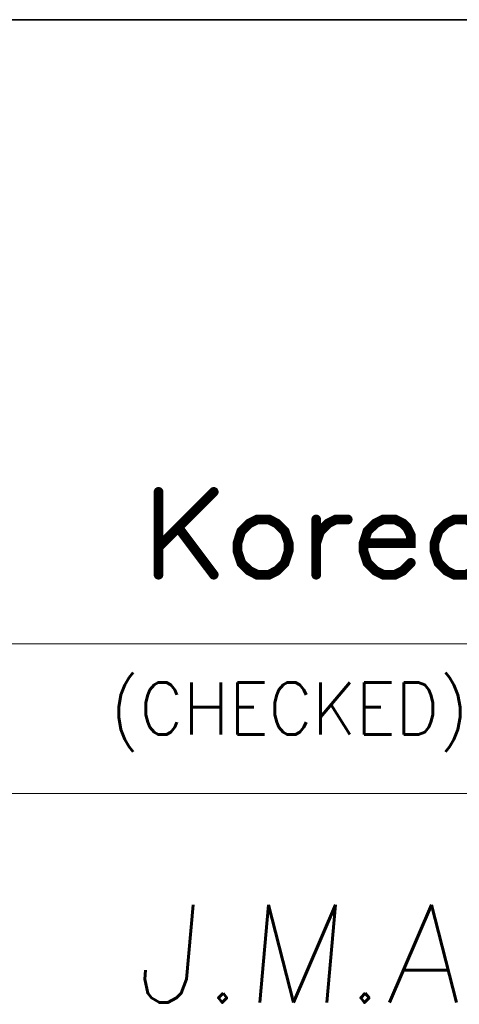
# Model space of a CAD drawing. Header units: millimetres. Extents: x 4497 to 11741, y 5958 to 12619.
# Tile 372 of 424: x 6828 to 6855, y 11906 to 11967. Entities that reach past the tile are written whole.
import ezdxf
from ezdxf.enums import TextEntityAlignment as Align

# ---------------------------------------------------------------- set-up
doc = ezdxf.new("R2010")
doc.units = ezdxf.units.MM
doc.header["$LTSCALE"] = 0.8
doc.layers.get('0').update_dxf_attribs({"linetype": 'CONTINUOUS', "lineweight": 0})
doc.layers.add('2', color=3, linetype='CONTINUOUS', lineweight=0)
doc.styles.add('GHS', font='romans', dxfattribs={"height": 2, "bigfont": 'whgtxt'})
doc.styles.get("Standard").update_dxf_attribs({"font": 'romans.shx', "width": 0.8, "oblique": 5, "bigfont": 'whgtxt.shx'})

# ---------------------------------------------------------------- blocks, each defined once
blk = doc.blocks.new('SMOOTH_0$064516')
at = {"const_width": 0.0323}
blk.add_lwpolyline([(-0.0161, 0, 1), (0.0161, 0, 1)], format="xyb", close=True, dxfattribs=at)
blk = doc.blocks.new('logo')
at = {"color": 7, "const_width": 0.859}
for points in [[(-3519.273, 5311.965), (-3524.159, 5307.079)], [(-3524.159, 5311.965), (-3524.159, 5304.641)], [(-3515.434, 5309.527), (-3516.13, 5309.175), (-3516.834, 5308.479), (-3517.178, 5307.431), (-3517.178, 5306.736), (-3516.834, 5305.688), (-3516.13, 5304.993), (-3515.434, 5304.641), (-3514.387, 5304.641), (-3513.691, 5304.993), (-3512.996, 5305.688), (-3512.644, 5306.736), (-3512.644, 5307.431), (-3512.996, 5308.479), (-3513.691, 5309.175), (-3514.387, 5309.527), (-3515.434, 5309.527)], [(-3510.205, 5307.431), (-3509.853, 5308.479), (-3509.157, 5309.175), (-3508.462, 5309.527), (-3507.414, 5309.527)], [(-3510.205, 5309.527), (-3510.205, 5304.641)], [(-3506.014, 5307.431), (-3501.833, 5307.431), (-3501.833, 5308.127), (-3502.176, 5308.823), (-3502.528, 5309.175), (-3503.224, 5309.527), (-3504.271, 5309.527), (-3504.967, 5309.175), (-3505.671, 5308.479), (-3506.014, 5307.431), (-3506.014, 5306.736), (-3505.671, 5305.688), (-3504.967, 5304.993), (-3504.271, 5304.641), (-3503.224, 5304.641), (-3502.528, 5304.993), (-3501.833, 5305.688)], [(-3495.555, 5308.479), (-3496.251, 5309.175), (-3496.946, 5309.527), (-3497.994, 5309.527), (-3498.69, 5309.175), (-3499.385, 5308.479), (-3499.737, 5307.431), (-3499.737, 5306.736), (-3499.385, 5305.688), (-3498.69, 5304.993), (-3497.994, 5304.641), (-3496.946, 5304.641), (-3496.251, 5304.993), (-3495.555, 5305.688)], [(-3522.416, 5308.823), (-3519.273, 5304.641)]]:
    blk.add_lwpolyline(points, dxfattribs=at)
at = {"color": 7, "xscale": 13.31, "yscale": 13.31, "zscale": 13.31}
for p in [(-3524.159, 5311.965), (-3519.273, 5311.965), (-3516.13, 5309.175), (-3515.434, 5309.527), (-3515.434, 5309.527), (-3514.387, 5309.527), (-3513.691, 5309.175), (-3510.205, 5309.527), (-3509.157, 5309.175), (-3508.462, 5309.527), (-3507.414, 5309.527), (-3504.967, 5309.175), (-3504.271, 5309.527), (-3503.224, 5309.527), (-3502.528, 5309.175), (-3498.69, 5309.175), (-3497.994, 5309.527), (-3522.416, 5308.823), (-3516.834, 5308.479), (-3512.996, 5308.479), (-3509.853, 5308.479), (-3505.671, 5308.479), (-3502.176, 5308.823), (-3501.833, 5308.127), (-3499.385, 5308.479), (-3517.178, 5307.431), (-3512.644, 5307.431), (-3510.205, 5307.431), (-3506.014, 5307.431), (-3506.014, 5307.431), (-3501.833, 5307.431), (-3499.737, 5307.431), (-3524.159, 5307.079), (-3517.178, 5306.736), (-3512.644, 5306.736), (-3506.014, 5306.736), (-3499.737, 5306.736), (-3516.834, 5305.688), (-3512.996, 5305.688), (-3505.671, 5305.688), (-3501.833, 5305.688), (-3499.385, 5305.688), (-3524.159, 5304.641), (-3519.273, 5304.641), (-3516.13, 5304.993), (-3515.434, 5304.641), (-3514.387, 5304.641), (-3513.691, 5304.993), (-3510.205, 5304.641), (-3504.967, 5304.993), (-3504.271, 5304.641), (-3503.224, 5304.641), (-3502.528, 5304.993), (-3498.69, 5304.993), (-3497.994, 5304.641)]:
    blk.add_blockref('SMOOTH_0$064516', p, dxfattribs=at)

msp = doc.modelspace()

# ---------------------------------------------------------------- linework, layer by layer
at = {"color": 7, "linetype": 'Continuous', "lineweight": 35}
msp.add_line((6785.938, 11966.669), (6999.599, 11966.669), dxfattribs=at)
at = {"color": 7, "linetype": 'Continuous'}
for p, q in [((6785.938, 11927.962), (6999.599, 11927.962)), ((6785.938, 11918.673), (6911.348, 11918.673))]:
    msp.add_line(p, q, dxfattribs=at)

# ---------------------------------------------------------------- block references
at = {"color": 3, "linetype": 'Continuous', "xscale": 0.7014719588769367, "yscale": 0.7014719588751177, "zscale": 0.7014719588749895}
msp.add_blockref('logo', (9308.517, 8211.189), dxfattribs=at)

# ---------------------------------------------------------------- texts
at = {"color": 7, "linetype": 'Continuous', "width": 0.933333}
msp.add_text('(CHECKED)', height=3.2303, dxfattribs=at).set_placement((6833.429, 11925.562), align=Align.TOP_LEFT)
at = {"layer": '2', "style": 'GHS', "oblique": 5}
msp.add_text('J.M.A', height=6.0598, dxfattribs=at).set_placement((6834.919, 11905.711))

doc.saveas('drawing.dxf')
